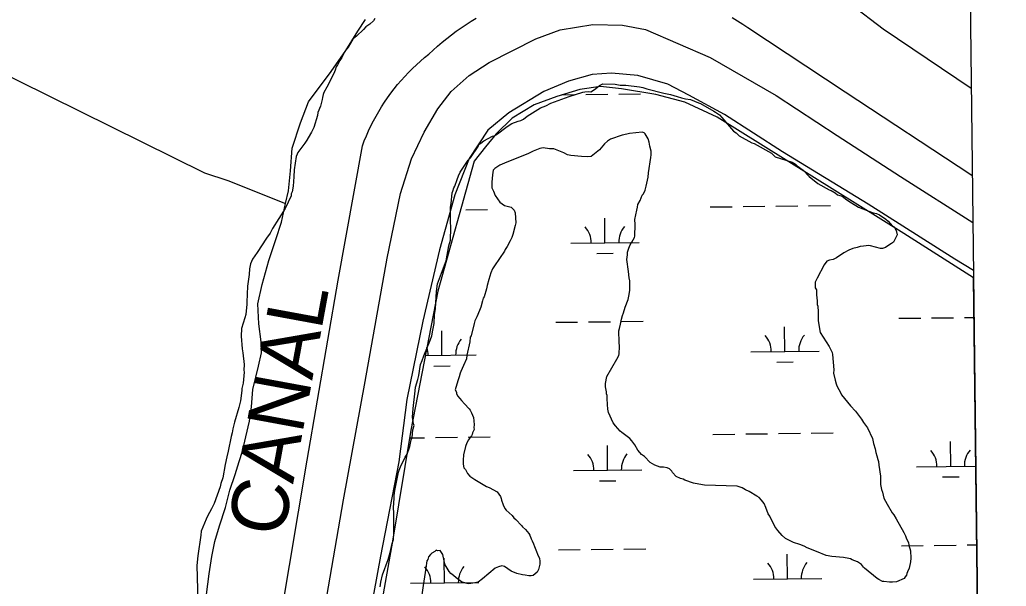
# Model space of a CAD drawing. Extents: x 3683402 to 3721514, y 487807 to 513565.
# Drawn here: x 3717907 to 3719350, y 497113 to 497942 of the extents above; entities that cross this region are included whole.
import ezdxf

# ---------------------------------------------------------------- set-up
doc = ezdxf.new("R2010")
doc.units = 0
for name, color, linetype in [('V-GRID-FRAM', 7, 'Continuous'), ('V-LEVE-TOET', 7, 'Continuous'), ('V-RIVR-IDEN', 7, 'Continuous'), ('V-SITE-VEGE', 7, 'Continuous'), ('V-TOPO-SHOR', 7, 'Continuous'), ('V-WETL-SWMP', 7, 'Continuous')]:
    doc.layers.add(name, color=color, linetype=linetype)

msp = doc.modelspace()

# ---------------------------------------------------------------- linework, layer by layer
at = {"layer": 'V-GRID-FRAM'}
msp.add_lwpolyline([(3687448, 511403.5), (3719130.8, 511772.1), (3719350.3, 493590.7), (3687651.7, 493221.8), (3687448, 511403.5)], dxfattribs=at)
at = {"layer": 'V-LEVE-TOET'}
for points in [[(3718314.3, 496859.9), (3718344.2, 497027.4), (3718380.6, 497239.5), (3718412.5, 497412.4), (3718444.7, 497593.1), (3718463.8, 497687.6), (3718480.3, 497738.3), (3718498.5, 497777.2), (3718518.6, 497811.2), (3718538.4, 497836.7), (3718564.6, 497860.2), (3718593.6, 497879.1), (3718661.9, 497913.8), (3718697.7, 497927.1), (3718745.6, 497934.8), (3718788.9, 497933.7), (3718822.7, 497927.4), (3718917.1, 497886.6), (3719013.6, 497831), (3719103.1, 497772.2), (3719195.5, 497712.3), (3719301.4, 497645.3)], [(3719302.2, 497575), (3719275.1, 497591.7), (3719148.3, 497672.1), (3719022.8, 497748.6), (3718938.1, 497803), (3718886.1, 497831.3), (3718855.1, 497847.4), (3718811.1, 497860.3), (3718772.8, 497863.7), (3718744.7, 497861.5), (3718710, 497852), (3718673.7, 497836.7), (3718622.3, 497805.6), (3718591.6, 497780.3), (3718564.5, 497738.7), (3718543.4, 497685.6), (3718521.2, 497605), (3718496.9, 497500.8), (3718473.3, 497386.3), (3718461.7, 497295), (3718435, 497157), (3718400.9, 496973.8), (3718380.5, 496848.9)]]:
    msp.add_lwpolyline(points, dxfattribs=at)
at = {"layer": 'V-SITE-VEGE'}
for points in [[(3718426.7, 497943.4), (3718424.3, 497940), (3718419.1, 497935), (3718413.2, 497931.2), (3718409.7, 497927.3), (3718399.8, 497917.8), (3718397.5, 497916.2), (3718394.5, 497913.4), (3718387.4, 497901.6)], [(3718387.4, 497901.6), (3718383.3, 497896), (3718378.4, 497886.4), (3718375.5, 497882), (3718371.9, 497875.8), (3718370.1, 497873), (3718368.3, 497867.9), (3718367.6, 497865.6), (3718360.4, 497851.5), (3718356.2, 497843.1), (3718352, 497835.2), (3718350.8, 497832.4), (3718350.1, 497827.8), (3718349.5, 497825), (3718347, 497815.4), (3718343.3, 497805.8), (3718342.6, 497801.8), (3718337, 497784.2), (3718334, 497777.5), (3718332.2, 497774.7), (3718326.9, 497765.7), (3718323.9, 497761.2), (3718313.9, 497747.7), (3718312.6, 497744.9), (3718311.4, 497741.5), (3718308.6, 497722.2), (3718307.8, 497712), (3718306.9, 497698.3), (3718305.5, 497689.8), (3718304.3, 497686.9), (3718304.2, 497684.1), (3718295.2, 497665.5), (3718276.8, 497636.3), (3718273.2, 497629.5), (3718267.9, 497622.3), (3718254.2, 497601.5), (3718250.7, 497596.5), (3718247.7, 497591.4), (3718244.6, 497584.6), (3718243.3, 497577.2), (3718242.5, 497569.3), (3718240.4, 497552.2), (3718239.2, 497528.8), (3718239.1, 497525.4), (3718238.3, 497515.8), (3718237.6, 497510.6), (3718236.3, 497505.5), (3718231.4, 497490.3), (3718231.1, 497478.8), (3718232.3, 497460.6), (3718233.3, 497454.3), (3718235.2, 497437.7), (3718235, 497429.1), (3718235.5, 497426.3), (3718233.9, 497410.3), (3718232, 497402.4), (3718231.9, 497399.5), (3718229.8, 497384.2), (3718227.3, 497374.5), (3718221, 497353), (3718218.5, 497343.4), (3718217.8, 497337.7), (3718216.5, 497332), (3718212, 497310.5), (3718210.1, 497302.5), (3718207.5, 497291.2), (3718204.1, 497271.9), (3718201.1, 497263.4), (3718200.4, 497258.3), (3718191.2, 497234), (3718187.6, 497226.6), (3718181.6, 497215.4), (3718179.8, 497211.4), (3718172.5, 497193.9), (3718171.7, 497187.7), (3718167.6, 497157.6), (3718166, 497143.3), (3718167.6, 497091.4)], [(3718454.4, 497209.3), (3718454.1, 497218.5), (3718454.2, 497220.7), (3718453.8, 497227.8), (3718454.7, 497241.9), (3718454.8, 497245.7), (3718455.5, 497253.3), (3718461.1, 497279.8), (3718462.3, 497283), (3718465.2, 497290), (3718469.8, 497299.7), (3718470.9, 497301.8), (3718473.7, 497306.1), (3718477.8, 497317.4), (3718479.7, 497327.2), (3718480.9, 497330.9), (3718482.3, 497341.8), (3718484.1, 497348.3), (3718483, 497350.5), (3718481.6, 497360.3), (3718482.5, 497373.3), (3718485.4, 497398.8), (3718486, 497404.2), (3718489.6, 497415.5), (3718490.8, 497421.5), (3718493.4, 497437.7), (3718495.7, 497443.1), (3718498.1, 497450.1), (3718507.9, 497473.8), (3718509.7, 497479.2), (3718511.5, 497487.8), (3718513.4, 497497.6), (3718513.7, 497510.1), (3718515.1, 497519.3), (3718516.8, 497544.2), (3718518.2, 497555.6), (3718524, 497571.2), (3718531, 497589), (3718534.8, 497611.2), (3718537.2, 497619.3), (3718537.7, 497637.2), (3718537.4, 497647), (3718537.3, 497667.7), (3718538, 497673.1), (3718539.5, 497688.3), (3718540.7, 497691), (3718541.9, 497695.8), (3718543.6, 497698.5), (3718547.1, 497708.2), (3718548.8, 497713.6), (3718551.2, 497719), (3718563, 497736.1), (3718566.4, 497739.8), (3718577.7, 497756.3), (3718578.8, 497759), (3718581.6, 497761.1), (3718586, 497764.8), (3718598.7, 497771.6), (3718600.9, 497772.1), (3718605.9, 497774.6), (3718618.1, 497784.1), (3718623, 497787.3), (3718626.9, 497789.9), (3718636.2, 497793.4), (3718640.1, 497794.4), (3718643.9, 497796.5), (3718649.5, 497800.7), (3718668.8, 497812.7), (3718676.5, 497815.8), (3718684.2, 497819.9), (3718710.6, 497829.6), (3718730.8, 497835.6), (3718733.6, 497836.1), (3718739.6, 497836.5), (3718742.3, 497836.4), (3718747.8, 497839.5), (3718752.2, 497843.2), (3718755, 497845.3), (3718760, 497847.9), (3718777.9, 497847.5), (3718785.5, 497846.2), (3718793.6, 497846), (3718813.7, 497843.8), (3718818.5, 497842.6), (3718824.5, 497840.8), (3718849.3, 497834.2), (3718859.1, 497832.3), (3718868.8, 497829.4), (3718875.2, 497827.6), (3718881.2, 497825.8), (3718888.2, 497825.1), (3718900.1, 497820.4), (3718902.8, 497819.3), (3718922.6, 497807.9), (3718924.7, 497806.7), (3718930.6, 497802.8), (3718934.3, 497798.9), (3718945.4, 497785.5), (3718951.2, 497778.9), (3718954.9, 497776.1), (3718959.7, 497772.1)], [(3718811.5, 497671.5), (3718814.9, 497677.4), (3718817.8, 497685), (3718819.5, 497687.1), (3718821.8, 497692.5), (3718823.6, 497698.4), (3718826.6, 497711.4), (3718826.8, 497717.9), (3718830.1, 497740.1), (3718830.7, 497743.9), (3718830.8, 497749.3), (3718828.9, 497757), (3718827.9, 497762.5), (3718826.4, 497767.4), (3718822.2, 497774.6), (3718820.7, 497776.2), (3718817.4, 497777.4), (3718798.9, 497775.2), (3718795.1, 497774.2), (3718788.5, 497772.7), (3718771.5, 497767.2), (3718767.1, 497764), (3718762.6, 497760.3), (3718755.3, 497751.3), (3718743.1, 497741.8), (3718738.2, 497741.4), (3718729, 497741.6), (3718713.2, 497743.1), (3718708.4, 497744.3), (3718703, 497747.2), (3718688.5, 497753), (3718682, 497753.1), (3718672.8, 497754.5), (3718667.8, 497753.5), (3718658, 497749.4), (3718650.3, 497745.8), (3718619.5, 497733.5), (3718609.6, 497728.9), (3718601.9, 497724.2), (3718599.6, 497721.5), (3718598.4, 497715), (3718597.5, 497704.2), (3718597.5, 497701.5), (3718597.9, 497696), (3718599.9, 497691.1), (3718602.5, 497684.5), (3718609.3, 497675.1), (3718616.2, 497670), (3718626, 497667.6), (3718630.2, 497663.1), (3718631.7, 497659.3), (3718633, 497644.6), (3718631.8, 497640.8), (3718628.2, 497627.8), (3718627, 497623), (3718624.7, 497618.1), (3718620.1, 497610.1), (3718617.3, 497605.8), (3718616.2, 497603.1), (3718601.5, 497581.8), (3718598.7, 497577.5), (3718596.3, 497571.6), (3718593.4, 497561.8), (3718591, 497553.2), (3718589.8, 497548.3), (3718586.2, 497536.5), (3718585, 497534.3), (3718583.9, 497530.6), (3718581.5, 497521.4), (3718579.7, 497516.5), (3718575.7, 497507.4), (3718574.5, 497505.2), (3718572.8, 497501.5), (3718571.6, 497497.2), (3718567.3, 497479.3), (3718566.2, 497477.2), (3718565.5, 497470.7), (3718561.2, 497451.2), (3718560.5, 497445.8), (3718556.4, 497436.1), (3718552.4, 497427), (3718551.3, 497424.8), (3718550, 497419.4), (3718547.7, 497413.5), (3718544, 497400.4), (3718546, 497397.1), (3718546, 497394.9), (3718547.5, 497391.6), (3718550.7, 497387.8), (3718553.3, 497385), (3718557.6, 497380), (3718564.5, 497372.7), (3718566, 497370.5), (3718568.1, 497366.6), (3718570.7, 497360.1), (3718571.1, 497355.2), (3718572, 497349.1), (3718571.4, 497345.4), (3718571.8, 497342.6), (3718569.5, 497337.3), (3718568.9, 497335.1)], [(3718959.7, 497772.1), (3718978, 497761.9), (3718981.7, 497760.7), (3719006.9, 497746.5), (3719012.2, 497741.4), (3719037, 497733.2), (3719041.8, 497730.3), (3719044.5, 497728.1), (3719053, 497721.9), (3719062.1, 497712.4), (3719074.8, 497702.3), (3719091.4, 497692.7), (3719094.2, 497692), (3719100, 497688.6)], [(3719100, 497688.6), (3719103.2, 497685.8), (3719110.2, 497683.5), (3719112.9, 497681.8), (3719117.2, 497678.4), (3719124.1, 497673.9), (3719134.3, 497667.6), (3719155.8, 497659.5), (3719160.7, 497658.3), (3719165, 497656.5), (3719174.1, 497649.8), (3719177.3, 497647), (3719183.6, 497640.3), (3719186.3, 497638.6), (3719189.4, 497633.6), (3719190.9, 497627), (3719185.2, 497616.3), (3719182.4, 497614.2), (3719178.6, 497612.1), (3719173.6, 497608.5), (3719169.2, 497606.9), (3719166.5, 497607), (3719151.9, 497611.2), (3719149.2, 497611.3), (3719141.5, 497610.4), (3719136.6, 497609.9), (3719132.2, 497608.4), (3719125.7, 497607), (3719120.2, 497604.9), (3719112.5, 497600.8), (3719102, 497593.4), (3719097, 497590.8), (3719091.5, 497589.9), (3719087.7, 497588.4), (3719083.8, 497583), (3719073.5, 497563.7), (3719070.6, 497557.8), (3719070.5, 497555.1), (3719070.9, 497549.6), (3719072.5, 497546.9), (3719072.9, 497542), (3719072.9, 497539.8), (3719073.3, 497534.4), (3719073.7, 497531.1), (3719073.6, 497525.1), (3719074.6, 497522.9), (3719074.9, 497514.7), (3719075.1, 497501.1), (3719078, 497484.2), (3719091, 497463.8), (3719095.7, 497455), (3719096.2, 497452.2), (3719097.8, 497429.9), (3719097.7, 497425), (3719100.1, 497414.6), (3719101.6, 497409.1), (3719102.6, 497406.4), (3719108.3, 497395.4), (3719109.3, 497393.2), (3719113.6, 497387.6), (3719122.5, 497377.1), (3719129.9, 497369.3), (3719138.3, 497357.6), (3719141.5, 497352.7), (3719147.3, 497344.9), (3719154.5, 497329), (3719155.9, 497321.8), (3719158.4, 497314.2), (3719159.4, 497308.7), (3719160.9, 497303.8), (3719162.4, 497298.3), (3719163.4, 497295.6), (3719163.8, 497290.1), (3719166.1, 497274.3), (3719166.5, 497268.3), (3719166.3, 497261.8), (3719167.8, 497254.7), (3719169.3, 497250.8), (3719171.3, 497242.1), (3719175.9, 497233.3), (3719183.2, 497220.6), (3719185.9, 497217.8), (3719189, 497211.7), (3719200.4, 497191.9), (3719203, 497186.9), (3719204.5, 497182.5), (3719207.1, 497177), (3719207.6, 497173.2), (3719210.1, 497165), (3719210.9, 497154.1), (3719210.2, 497148.7), (3719208.3, 497139.5), (3719206, 497134.1), (3719204.9, 497131.9), (3719204.3, 497129.2), (3719202.6, 497127.1), (3719200.9, 497124.4), (3719189.9, 497119.8), (3719183.9, 497118.9), (3719179.5, 497119), (3719171.4, 497120.3)], [(3719171.4, 497120.3), (3719169.3, 497120.3), (3719163.9, 497123.2), (3719161.2, 497124.4), (3719143.1, 497139.5), (3719141.5, 497141.2), (3719138.3, 497145.1), (3719132.5, 497149), (3719124.9, 497151.9), (3719122.2, 497153.1), (3719120.1, 497153.7), (3719112, 497155), (3719095.1, 497156.5), (3719087, 497158.3), (3719072.5, 497164.1), (3719059.1, 497169.4), (3719054.8, 497171.7), (3719048.3, 497174), (3719039.1, 497177), (3719027.3, 497183.2), (3719022.5, 497187.2), (3719016.2, 497194.9), (3719011.5, 497200.5), (3719004.2, 497215.4), (3719002.1, 497219.2), (3718998.6, 497228.5), (3718996, 497234), (3718992.3, 497239), (3718988.6, 497242.9), (3718985.4, 497244.7), (3718974.2, 497251.5), (3718968.8, 497254.3), (3718964, 497257.2), (3718956.4, 497259.5), (3718908.6, 497260.8), (3718900.5, 497262.6), (3718892.9, 497263.9), (3718880, 497268.5), (3718877.8, 497269.7), (3718873.5, 497270.9), (3718867.6, 497273.8), (3718861.8, 497279.3), (3718860.8, 497281.5), (3718857.6, 497284.9), (3718854.3, 497286.1), (3718848.9, 497287.3), (3718844.1, 497287.4), (3718836, 497290.3), (3718829.5, 497294.3), (3718821.1, 497302.7), (3718816.8, 497306), (3718814.2, 497308.8), (3718811.5, 497312.2), (3718806.8, 497319.9), (3718802.6, 497326), (3718799.5, 497329.3), (3718787.7, 497337.8), (3718785.6, 497340), (3718778.7, 497347.8), (3718775, 497352.2), (3718768.3, 497367.1), (3718767.4, 497372), (3718767, 497379.1), (3718766.2, 497387.8), (3718766.3, 497392.1), (3718765.2, 497394.4), (3718765.3, 497397.6), (3718763.9, 497404.7), (3718764, 497409.6), (3718765.9, 497419.9), (3718780.7, 497445.1), (3718783.5, 497450.4), (3718784.1, 497453.1), (3718784.4, 497464), (3718784, 497470), (3718783.4, 497486.9), (3718784.5, 497490.1), (3718785.8, 497496.6), (3718787.6, 497503.6), (3718788.8, 497509), (3718790.5, 497512.8), (3718792.9, 497521.4), (3718797, 497532.7), (3718798.2, 497537.6), (3718799.5, 497545.7), (3718799.4, 497559.8), (3718798.4, 497564.2), (3718797.5, 497573.5), (3718795.3, 497590.9), (3718796, 497598), (3718796.1, 497601.8), (3718797.9, 497607.7), (3718800.2, 497612.6), (3718802.4, 497616.3), (3718806.4, 497623.3), (3718807, 497625.4), (3718807.4, 497642.3), (3718807.1, 497649.4), (3718809.6, 497663.4), (3718810.8, 497667.7), (3718811.5, 497671.5)], [(3718568.9, 497335.1), (3718567.8, 497332.9), (3718565.5, 497330.3), (3718563.3, 497327.1), (3718561, 497322.8), (3718559.2, 497317.4), (3718556.2, 497305.5), (3718555.5, 497297.4), (3718555.9, 497291.9), (3718556.8, 497286.5), (3718558.9, 497283.7), (3718562, 497278.2), (3718565.7, 497274.3), (3718572.7, 497269.2), (3718589.8, 497259), (3718593.6, 497257.8), (3718605.4, 497251), (3718610.1, 497244.3), (3718611.1, 497241.6), (3718611.6, 497238.9), (3718614.1, 497232.3), (3718616.7, 497226.8), (3718618.8, 497224.5), (3718627.3, 497216.7), (3718630, 497213.4), (3718632.6, 497210.6), (3718641.1, 497202.2), (3718642.7, 497200), (3718646.9, 497196.1), (3718651.7, 497190.5), (3718653.2, 497187.8), (3718655.3, 497182.3), (3718656.8, 497179.5), (3718658.4, 497175.1), (3718659.9, 497171.3), (3718663, 497164.2), (3718664.5, 497160.3), (3718667.6, 497153.7), (3718668, 497149.9), (3718667.9, 497145.5), (3718666.1, 497137.4), (3718663.8, 497133.7), (3718658.3, 497128.9), (3718655, 497128.5), (3718651.7, 497128.6), (3718646.3, 497129.2), (3718642.5, 497129.9), (3718634.4, 497131.7), (3718625.8, 497135.2), (3718616.2, 497142), (3718612.4, 497143.2), (3718607.5, 497141.6), (3718602.5, 497139.6), (3718584.2, 497123.8), (3718577.5, 497119), (3718572.6, 497118.1), (3718563.9, 497116.7), (3718561.7, 497117.3), (3718556.3, 497118.5), (3718553.1, 497119.7), (3718545.6, 497125.3), (3718541.4, 497128.7), (3718537.6, 497132), (3718535, 497134.8), (3718529.3, 497144.7), (3718527.8, 497150.2), (3718525.8, 497159.5), (3718522.2, 497165.6), (3718518.4, 497165.1), (3718516.2, 497165.7), (3718514.5, 497164.1), (3718510.1, 497161.5), (3718507.9, 497159.4), (3718505.1, 497156.2), (3718503.9, 497152.4), (3718502.8, 497150.3), (3718500.9, 497139.5), (3718497, 497114), (3718495, 497100.5)], [(3718434.5, 497112.5), (3718435.3, 497119), (3718437.7, 497129.8), (3718445.9, 497152.4), (3718448.9, 497162.7), (3718451.9, 497175.6), (3718453.7, 497181.6), (3718454.5, 497190.8), (3718454.4, 497209.3)]]:
    msp.add_lwpolyline(points, dxfattribs=at)
at = {"layer": 'V-TOPO-SHOR'}
msp.add_line((3718211.5, 497706.5), (3718296, 497672.7), dxfattribs=at)
for points in [[(3716361.3, 498593.7), (3716396.8, 498586.1), (3716420.7, 498575.8), (3716586.9, 498494.7), (3716768.7, 498405.4), (3717061, 498262.3), (3717364.2, 498114.2), (3717534, 498033), (3717767.8, 497919.9), (3718177.3, 497717.6), (3718211.5, 497706.5)], [(3719122.7, 497964.5), (3719170.2, 497928.3), (3719299, 497841.7)], [(3718949.2, 497944.8), (3718957, 497940.2), (3718964.7, 497935.4), (3718972.3, 497930.4), (3719114.6, 497836.2), (3719298.3, 497715.4), (3719300.5, 497714)], [(3718180.1, 497101.2), (3718184, 497131.3), (3718187.8, 497156.7), (3718192.4, 497178.8), (3718199.3, 497201.7), (3718207.9, 497228.5), (3718214.2, 497253.8), (3718221.9, 497276.7), (3718227.9, 497295.6), (3718233.1, 497310.6), (3718237.6, 497331.9), (3718243, 497354.8), (3718245.9, 497375.4), (3718248.1, 497400.8), (3718256.1, 497434.8), (3718260.6, 497454.5), (3718260.2, 497470.5), (3718256.9, 497496.8), (3718255.3, 497526.2), (3718261.6, 497554.7), (3718271.2, 497589.4), (3718281.5, 497620.2), (3718290.1, 497645.4), (3718296, 497672.7), (3718300, 497691.3), (3718303.1, 497720.6), (3718305.6, 497753.9), (3718317.7, 497791), (3718329.6, 497821.7), (3718362.5, 497866.2), (3718383.9, 497896.6), (3718401.4, 497924.8), (3718412.9, 497942)], [(3718373, 497560.9), (3718408.2, 497757.1), (3718411, 497764.6), (3718414.1, 497772), (3718417.3, 497779.3), (3718420.8, 497786.5), (3718424.4, 497793.6), (3718428.2, 497800.7), (3718432.2, 497807.6), (3718436.3, 497814.4), (3718440.7, 497821.1), (3718445.2, 497827.7), (3718449.9, 497834.2), (3718454.7, 497840.6), (3718459.8, 497846.8), (3718464.9, 497852.9), (3718470.3, 497858.8), (3718475.8, 497864.6), (3718481.4, 497870.3), (3718487.2, 497875.8), (3718493.1, 497881.2), (3718499.2, 497886.4), (3718505.4, 497891.4), (3718511.8, 497897.4), (3718518.3, 497903.2), (3718525, 497908.8), (3718531.7, 497914.3), (3718538.7, 497919.6), (3718545.7, 497924.8), (3718552.8, 497929.8), (3718560.1, 497934.7), (3718567.5, 497939.4), (3718574.9, 497943.9)], [(3718288.9, 497067.7), (3718327.3, 497297.3), (3718373, 497560.9)]]:
    msp.add_lwpolyline(points, dxfattribs=at)
at = {"layer": 'V-WETL-SWMP'}
for p, q in [((3718756.7, 497843.9), (3718726.4, 497839.9)), ((3718787.6, 497840.7), (3718756.7, 497843.9)), ((3718692.7, 497829.6), (3718659.8, 497817)), ((3718726.4, 497839.9), (3718692.7, 497829.6)), ((3718700.3, 497832), (3718719.3, 497832.2)), ((3718735.3, 497832.4), (3718767.3, 497832.7)), ((3718783.3, 497832.9), (3718815.3, 497833.3)), ((3718837.5, 497832.3), (3718787.6, 497840.7)), ((3718880.1, 497820.9), (3718837.5, 497832.3)), ((3718659.8, 497817), (3718627.5, 497797.9)), ((3718927.3, 497799), (3718880.1, 497820.9)), ((3718627.5, 497797.9), (3718603.9, 497774.7)), ((3719200.4, 497629.1), (3718927.3, 497799)), ((3718603.9, 497774.7), (3718588.3, 497756)), ((3718588.3, 497756), (3718571.8, 497734.9)), ((3718571.8, 497734.9), (3718518.5, 497544.7)), ((3719061.2, 497669.6), (3719093.2, 497670)), ((3718559.4, 497663.8), (3718591.4, 497664.2)), ((3718917.2, 497668), (3718949.2, 497668.3)), ((3718965.2, 497668.5), (3718997.2, 497668.9)), ((3719013.2, 497669.1), (3719045.2, 497669.5)), ((3718763.2, 497615.4), (3718762.8, 497651.4)), ((3719302.4, 497564.4), (3719200.4, 497629.1)), ((3718713.3, 497614.9), (3718813.2, 497616)), ((3718751.4, 497599.9), (3718775.4, 497600.1)), ((3719313.8, 496614.3), (3719302.4, 497564.4)), ((3718518.5, 497544.7), (3718479.1, 497341.4)), ((3718691.2, 497499.2), (3718723.2, 497499.5)), ((3718739.2, 497499.7), (3718771.2, 497500.1)), ((3718787.2, 497500.3), (3718819.2, 497500.6)), ((3719193.1, 497505), (3719225.1, 497505.4)), ((3719241.1, 497505.5), (3719273.1, 497505.9)), ((3719289.1, 497506.1), (3719303.1, 497506.3)), ((3718524.7, 497450.8), (3718524.3, 497486.8)), ((3719026.5, 497456.6), (3719026.1, 497492.6)), ((3718976.6, 497456), (3719076.5, 497457.2)), ((3718500.3, 497450.5), (3718574.7, 497451.4)), ((3719014.7, 497441.1), (3719038.7, 497441.3)), ((3718512.9, 497435.2), (3718536.9, 497435.5)), ((3718479.1, 497341.4), (3718452.3, 497179.3)), ((3718477.3, 497330.2), (3718499.2, 497330.4)), ((3718515.2, 497330.6), (3718547.2, 497331)), ((3718563.2, 497331.2), (3718595.2, 497331.5)), ((3718921.1, 497335.3), (3718953.1, 497335.7)), ((3718969.1, 497335.9), (3719001.1, 497336.2)), ((3719017.1, 497336.4), (3719049.1, 497336.8)), ((3719065.1, 497337), (3719097.1, 497337.4)), ((3719269, 497288.6), (3719268.6, 497324.6)), ((3718767.1, 497282.8), (3718766.7, 497318.8)), ((3718717.1, 497282.2), (3718817.1, 497283.4)), ((3719219, 497288), (3719305.7, 497289)), ((3718755.3, 497267.2), (3718779.3, 497267.5)), ((3719257.2, 497273), (3719281.2, 497273.3)), ((3718452.3, 497179.3), (3718414.9, 496967.9)), ((3718695.1, 497166.5), (3718727.1, 497166.9)), ((3718743.1, 497167.1), (3718775, 497167.4)), ((3718791, 497167.6), (3718823, 497168)), ((3719196.9, 497172.3), (3719228.9, 497172.7)), ((3719244.9, 497172.9), (3719276.9, 497173.3)), ((3719292.9, 497173.5), (3719307.1, 497173.6)), ((3718528.5, 497118.1), (3718528.1, 497154.1)), ((3719030.4, 497124), (3719030, 497160)), ((3718980.4, 497123.4), (3719080.4, 497124.5)), ((3718478.5, 497117.6), (3718578.5, 497118.7))]:
    msp.add_line(p, q, dxfattribs=at)
for centre, start, end in [((3718708, 497615.3), 359.8942, 41.4378), ((3718818.5, 497616.6), 139.8942, 181.4378), ((3718579.9, 497451.9), 139.8942, 181.4378), ((3718971.3, 497456.5), 359.8942, 41.4378), ((3719081.8, 497457.7), 139.8942, 181.4378), ((3718469.4, 497450.6), 359.8942, 19.7564), ((3719213.7, 497288.4), 359.8942, 41.4378), ((3719324.2, 497289.7), 139.8942, 181.4378), ((3718711.9, 497282.6), 359.8942, 41.4378), ((3718822.3, 497283.9), 139.8942, 181.4378), ((3718473.3, 497118), 359.8942, 41.4378), ((3718583.8, 497119.3), 139.8942, 181.4378), ((3718975.2, 497123.8), 359.8942, 41.4378), ((3719085.6, 497125.1), 139.8942, 181.4378)]:
    msp.add_arc(centre, 35.2, start, end, dxfattribs=at)

# ---------------------------------------------------------------- texts
at = {"layer": 'V-RIVR-IDEN'}
msp.add_text('CANAL', height=83, rotation=79.5618, dxfattribs=at).set_placement((3718292.3, 497183))

doc.saveas('drawing.dxf')
